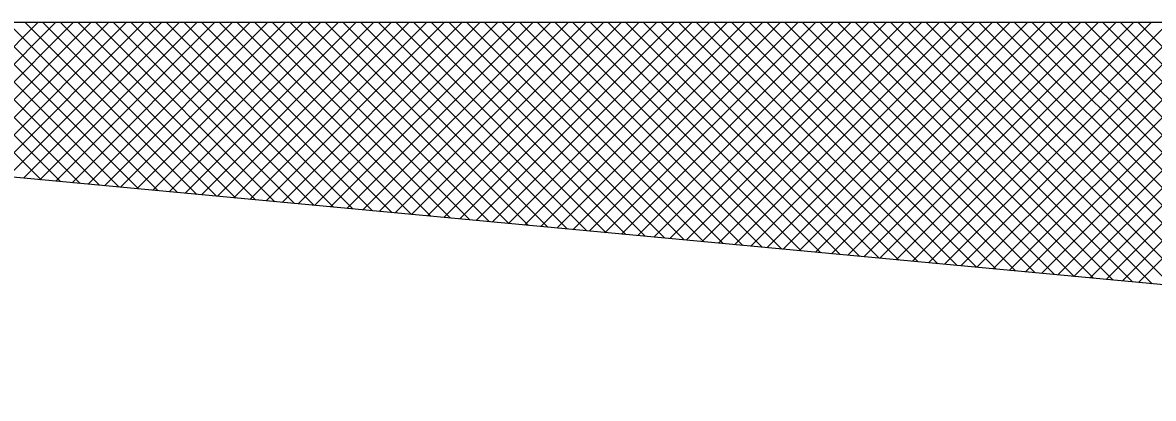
# Model space of a CAD drawing. Extents: x -400488 to -400124, y -1251493 to -1251223.
# Drawn here: x -400271.092 to -400268.558, y -1251249.973 to -1251249.131 of the extents above; entities that cross this region are included whole.
import ezdxf

# ---------------------------------------------------------------- set-up
doc = ezdxf.new("R2010")
doc.units = 0
doc.layers.add('Level 3', color=7, linetype='Continuous')

msp = doc.modelspace()

# ---------------------------------------------------------------- linework, layer by layer
at = {"layer": 'Level 3'}
for p, q in [((-400271.4033, -1251249.131), (-400271.0509, -1251249.4834)), ((-400271.3796, -1251249.4527), (-400271.0578, -1251249.131)), ((-400271.3637, -1251249.131), (-400271.0072, -1251249.4875)), ((-400271.3434, -1251249.4561), (-400271.0182, -1251249.131)), ((-400271.3242, -1251249.131), (-400270.9635, -1251249.4916)), ((-400271.3071, -1251249.4595), (-400270.9786, -1251249.131)), ((-400271.2846, -1251249.131), (-400270.9198, -1251249.4957)), ((-400271.2709, -1251249.4629), (-400270.939, -1251249.131)), ((-400271.245, -1251249.131), (-400270.8762, -1251249.4998)), ((-400271.2347, -1251249.4662), (-400270.8994, -1251249.131)), ((-400271.2054, -1251249.131), (-400270.8325, -1251249.5039)), ((-400271.1985, -1251249.4696), (-400270.8598, -1251249.131)), ((-400271.1658, -1251249.131), (-400270.7888, -1251249.508)), ((-400271.1623, -1251249.473), (-400270.8203, -1251249.131)), ((-400271.1262, -1251249.131), (-400270.7451, -1251249.512)), ((-400271.1261, -1251249.4764), (-400270.7807, -1251249.131)), ((-400271.0899, -1251249.4798), (-400270.7411, -1251249.131)), ((-400271.0866, -1251249.131), (-400270.7014, -1251249.5161)), ((-400271.0537, -1251249.4832), (-400270.7015, -1251249.131)), ((-400271.047, -1251249.131), (-400270.6577, -1251249.5202)), ((-400271.0174, -1251249.4866), (-400270.6619, -1251249.131)), ((-400271.0074, -1251249.131), (-400270.614, -1251249.5243)), ((-400270.9812, -1251249.49), (-400270.6223, -1251249.131)), ((-400270.9678, -1251249.131), (-400270.5704, -1251249.5284)), ((-400270.945, -1251249.4933), (-400270.5827, -1251249.131)), ((-400270.9282, -1251249.131), (-400270.5267, -1251249.5325)), ((-400270.9088, -1251249.4967), (-400270.5431, -1251249.131)), ((-400270.8886, -1251249.131), (-400270.483, -1251249.5365)), ((-400270.8726, -1251249.5001), (-400270.5035, -1251249.131)), ((-400270.849, -1251249.131), (-400270.4393, -1251249.5406)), ((-400270.8364, -1251249.5035), (-400270.4639, -1251249.131)), ((-400270.8094, -1251249.131), (-400270.3956, -1251249.5447)), ((-400270.8002, -1251249.5069), (-400270.4243, -1251249.131)), ((-400270.7698, -1251249.131), (-400270.3519, -1251249.5488)), ((-400270.764, -1251249.5103), (-400270.3847, -1251249.131)), ((-400270.7302, -1251249.131), (-400270.3083, -1251249.5529)), ((-400270.7278, -1251249.5137), (-400270.3451, -1251249.131)), ((-400270.6915, -1251249.517), (-400270.3055, -1251249.131)), ((-400270.6906, -1251249.131), (-400270.2646, -1251249.557)), ((-400270.6553, -1251249.5204), (-400270.2659, -1251249.131)), ((-400270.651, -1251249.131), (-400270.2209, -1251249.5611)), ((-400270.6191, -1251249.5238), (-400270.2263, -1251249.131)), ((-400270.6114, -1251249.131), (-400270.1772, -1251249.5651)), ((-400270.5829, -1251249.5272), (-400270.1867, -1251249.131)), ((-400270.5718, -1251249.131), (-400270.1335, -1251249.5692)), ((-400270.5467, -1251249.5306), (-400270.1471, -1251249.131)), ((-400270.5322, -1251249.131), (-400270.0898, -1251249.5733)), ((-400270.5105, -1251249.534), (-400270.1075, -1251249.131)), ((-400270.4926, -1251249.131), (-400270.0462, -1251249.5774)), ((-400270.4743, -1251249.5374), (-400270.0679, -1251249.131)), ((-400270.453, -1251249.131), (-400270.0025, -1251249.5815)), ((-400270.4381, -1251249.5408), (-400270.0283, -1251249.131)), ((-400270.4134, -1251249.131), (-400269.9588, -1251249.5856)), ((-400270.4019, -1251249.5441), (-400269.9887, -1251249.131)), ((-400270.3738, -1251249.131), (-400269.9151, -1251249.5897)), ((-400270.3656, -1251249.5475), (-400269.9491, -1251249.131)), ((-400270.3342, -1251249.131), (-400269.8714, -1251249.5937)), ((-400270.3294, -1251249.5509), (-400269.9095, -1251249.131)), ((-400270.2946, -1251249.131), (-400269.8277, -1251249.5978)), ((-400270.2932, -1251249.5543), (-400269.8699, -1251249.131)), ((-400270.257, -1251249.5577), (-400269.8303, -1251249.131)), ((-400270.255, -1251249.131), (-400269.7841, -1251249.6019)), ((-400270.2208, -1251249.5611), (-400269.7907, -1251249.131)), ((-400270.2154, -1251249.131), (-400269.7404, -1251249.606)), ((-400270.1846, -1251249.5645), (-400269.7511, -1251249.131)), ((-400270.1758, -1251249.131), (-400269.6967, -1251249.6101)), ((-400270.1484, -1251249.5678), (-400269.7115, -1251249.131)), ((-400270.1362, -1251249.131), (-400269.653, -1251249.6142)), ((-400270.1122, -1251249.5712), (-400269.6719, -1251249.131)), ((-400270.0966, -1251249.131), (-400269.6093, -1251249.6183)), ((-400270.076, -1251249.5746), (-400269.6323, -1251249.131)), ((-400270.057, -1251249.131), (-400269.5656, -1251249.6223)), ((-400270.0397, -1251249.578), (-400269.5927, -1251249.131)), ((-400270.0174, -1251249.131), (-400269.522, -1251249.6264)), ((-400270.0035, -1251249.5814), (-400269.5531, -1251249.131)), ((-400269.9778, -1251249.131), (-400269.4783, -1251249.6305)), ((-400269.9673, -1251249.5848), (-400269.5135, -1251249.131)), ((-400269.9382, -1251249.131), (-400269.4346, -1251249.6346)), ((-400269.9311, -1251249.5882), (-400269.4739, -1251249.131)), ((-400269.8986, -1251249.131), (-400269.3909, -1251249.6387)), ((-400269.8949, -1251249.5916), (-400269.4343, -1251249.131)), ((-400269.859, -1251249.131), (-400269.3472, -1251249.6428)), ((-400269.8587, -1251249.5949), (-400269.3947, -1251249.131)), ((-400269.8225, -1251249.5983), (-400269.3551, -1251249.131)), ((-400269.8194, -1251249.131), (-400269.3035, -1251249.6469)), ((-400269.7863, -1251249.6017), (-400269.3155, -1251249.131)), ((-400269.7798, -1251249.131), (-400269.2599, -1251249.6509)), ((-400269.7501, -1251249.6051), (-400269.2759, -1251249.131)), ((-400269.7402, -1251249.131), (-400269.2162, -1251249.655)), ((-400269.7138, -1251249.6085), (-400269.2363, -1251249.131)), ((-400269.7006, -1251249.131), (-400269.1725, -1251249.6591)), ((-400269.6776, -1251249.6119), (-400269.1967, -1251249.131)), ((-400269.661, -1251249.131), (-400269.1288, -1251249.6632)), ((-400269.6414, -1251249.6153), (-400269.1571, -1251249.131)), ((-400269.6214, -1251249.131), (-400269.0851, -1251249.6673)), ((-400269.6052, -1251249.6186), (-400269.1175, -1251249.131)), ((-400269.5818, -1251249.131), (-400269.0414, -1251249.6714)), ((-400269.569, -1251249.622), (-400269.0779, -1251249.131)), ((-400269.5422, -1251249.131), (-400268.9978, -1251249.6755)), ((-400269.5328, -1251249.6254), (-400269.0383, -1251249.131)), ((-400269.5026, -1251249.131), (-400268.9541, -1251249.6795)), ((-400269.4966, -1251249.6288), (-400268.9987, -1251249.131)), ((-400269.463, -1251249.131), (-400268.9104, -1251249.6836)), ((-400269.4604, -1251249.6322), (-400268.9591, -1251249.131)), ((-400269.4242, -1251249.6356), (-400268.9195, -1251249.131)), ((-400269.4235, -1251249.131), (-400268.8667, -1251249.6877)), ((-400269.3879, -1251249.639), (-400268.8799, -1251249.131)), ((-400269.3839, -1251249.131), (-400268.823, -1251249.6918)), ((-400269.3517, -1251249.6424), (-400268.8403, -1251249.131)), ((-400269.3443, -1251249.131), (-400268.7793, -1251249.6959)), ((-400269.3155, -1251249.6457), (-400268.8008, -1251249.131)), ((-400269.3047, -1251249.131), (-400268.7357, -1251249.7)), ((-400269.2793, -1251249.6491), (-400268.7612, -1251249.131)), ((-400269.2651, -1251249.131), (-400268.692, -1251249.7041)), ((-400269.2431, -1251249.6525), (-400268.7216, -1251249.131)), ((-400269.2255, -1251249.131), (-400268.6483, -1251249.7081)), ((-400269.2069, -1251249.6559), (-400268.682, -1251249.131)), ((-400269.1859, -1251249.131), (-400268.6046, -1251249.7122)), ((-400269.1707, -1251249.6593), (-400268.6424, -1251249.131)), ((-400269.1463, -1251249.131), (-400268.5609, -1251249.7163)), ((-400269.1345, -1251249.6627), (-400268.6028, -1251249.131)), ((-400269.1067, -1251249.131), (-400268.5172, -1251249.7204)), ((-400269.0982, -1251249.6661), (-400268.5632, -1251249.131)), ((-400269.0671, -1251249.131), (-400268.4736, -1251249.7245)), ((-400269.062, -1251249.6694), (-400268.5236, -1251249.131)), ((-400269.0275, -1251249.131), (-400268.4299, -1251249.7286)), ((-400269.0258, -1251249.6728), (-400268.484, -1251249.131)), ((-400268.9896, -1251249.6762), (-400268.4444, -1251249.131)), ((-400268.9879, -1251249.131), (-400268.3862, -1251249.7327)), ((-400268.9534, -1251249.6796), (-400268.4048, -1251249.131)), ((-400268.9483, -1251249.131), (-400268.3425, -1251249.7367)), ((-400268.9172, -1251249.683), (-400268.3652, -1251249.131)), ((-400268.9087, -1251249.131), (-400268.2988, -1251249.7408)), ((-400268.881, -1251249.6864), (-400268.3256, -1251249.131)), ((-400268.8691, -1251249.131), (-400268.2551, -1251249.7449)), ((-400268.8448, -1251249.6898), (-400268.286, -1251249.131)), ((-400268.8295, -1251249.131), (-400268.2115, -1251249.749)), ((-400268.8086, -1251249.6932), (-400268.2464, -1251249.131)), ((-400268.7899, -1251249.131), (-400268.1678, -1251249.7531)), ((-400268.7723, -1251249.6965), (-400268.2068, -1251249.131)), ((-400268.7503, -1251249.131), (-400268.1241, -1251249.7572)), ((-400268.7361, -1251249.6999), (-400268.1672, -1251249.131)), ((-400268.7107, -1251249.131), (-400268.0804, -1251249.7613)), ((-400268.6999, -1251249.7033), (-400268.1276, -1251249.131)), ((-400268.6711, -1251249.131), (-400268.0367, -1251249.7653)), ((-400268.6637, -1251249.7067), (-400268.088, -1251249.131)), ((-400268.6315, -1251249.131), (-400267.993, -1251249.7694)), ((-400268.6275, -1251249.7101), (-400268.0484, -1251249.131)), ((-400268.5919, -1251249.131), (-400267.9494, -1251249.7735)), ((-400268.5913, -1251249.7135), (-400268.0088, -1251249.131))]:
    msp.add_line(p, q, dxfattribs=at)
for points in [[(-400265.8117, -1251249.9734), (-400274.8195, -1251249.131), (-400265.8117, -1251248.2885), (-400266.727, -1251246.338), (-400264.865, -1251248.2), (-400264.7765, -1251247.2533), (-400266.727, -1251246.338)], [(-400263.934, -1251249.131), (-400274.8195, -1251249.131)]]:
    msp.add_lwpolyline(points, dxfattribs=at)

doc.saveas('drawing.dxf')
